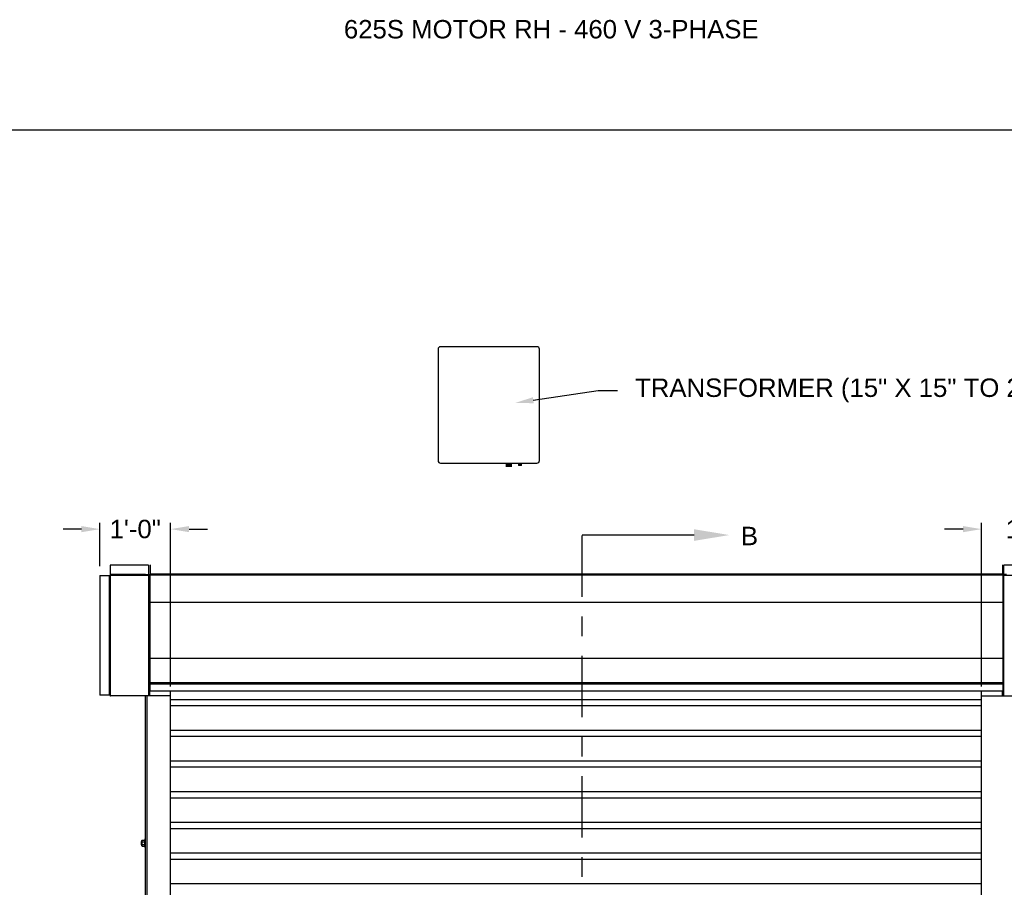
# Model space of a CAD drawing. Header units: inches. Extents: x 170 to 312, y 215 to 248.
# Tile 763 of 987: x 274.91 to 279.92, y 243.33 to 247.74. Entities that reach past the tile are written whole.
import ezdxf
from ezdxf import colors
from ezdxf.entities.mleader import LeaderData, LeaderLine
from ezdxf.math import Vec2, Vec3

# ---------------------------------------------------------------- set-up
doc = ezdxf.new("R2010")
doc.units = ezdxf.units.IN
doc.header["$LTSCALE"] = 0.25
doc.header["$MEASUREMENT"] = 0
doc.linetypes.add('CENTER', pattern=[2, 1.25, -0.25, 0.25, -0.25])
for name, color, linetype in [('460V 3-PHASE 60HZ (456-495V RANGE)', 7, 'Continuous'), ('ANNOTATIONS', 1, 'Continuous'), ('MOTOR RH', 7, 'Continuous'), ('SECTION CUTS', 6, 'CENTER')]:
    doc.layers.add(name, color=color, linetype=linetype)
doc.styles.add('ARIAL', font='arial.ttf', dxfattribs={"height": 0.09375})
doc.styles.get("Standard").update_dxf_attribs({"font": 'romans.shx'})
doc.dimstyles.new('STANDARD$0', dxfattribs={"dimtxt": 0.09375, "dimasz": 0.09375, "dimexe": 0.03125, "dimexo": 0.046875, "dimgap": 0.09, "dimtad": 0, "dimtih": 1, "dimtoh": 1, "dimdec": 4, "dimzin": 0, "dimdsep": 46, "dimtxsty": 'ARIAL', "dimcen": 0.09, "dimadec": 0, "dimazin": 0, "dimtfac": 1, "dimtdec": 4, "dimtofl": 0, "dimtmove": 0, "dimatfit": 1, "dimfxl": 1, "dimtolj": 1, "dimtzin": 0, "dimarcsym": 0})

# ---------------------------------------------------------------- blocks, each defined once
blk = doc.blocks.new('*D75')
at = {"layer": 'ANNOTATIONS', "color": 0, "lineweight": -2, "transparency": 16777216}
for p, q in [((279.8072, 244.3469), (279.8072, 245.1801)), ((280.3132, 244.959), (280.3132, 245.1801)), ((279.7135, 245.1488), (279.6197, 245.1488)), ((280.4069, 245.1488), (280.5007, 245.1488))]:
    blk.add_line(p, q, dxfattribs=at)
at = {"layer": 'ANNOTATIONS', "color": 0, "transparency": 16777216}
for points in [[(279.7135, 245.1644), (279.7135, 245.1332), (279.8072, 245.1488)], [(280.4069, 245.1644), (280.4069, 245.1332), (280.3132, 245.1488)]]:
    blk.add_solid(points, dxfattribs=at)
at = {"layer": 'defpoints', "color": 0, "transparency": 16777216}
for p in [(280.3132, 245.1488), (280.3132, 244.9122), (279.8072, 244.3)]:
    blk.add_point(p, dxfattribs=at)
at = {"layer": 'ANNOTATIONS', "color": 0, "transparency": 16777216, "insert": (280.0602, 245.1488), "char_height": 0.09375, "attachment_point": 5, "style": 'ARIAL'}
blk.add_mtext('\\A1;1\'-6"', dxfattribs=at)
blk = doc.blocks.new('*D76')
at = {"layer": 'ANNOTATIONS', "color": 0, "lineweight": -2, "transparency": 16777216}
for p, q in [((275.3205, 244.9594), (275.3205, 245.1801)), ((275.6807, 244.3469), (275.6807, 245.1801)), ((275.2268, 245.1488), (275.133, 245.1488)), ((275.7745, 245.1488), (275.8682, 245.1488))]:
    blk.add_line(p, q, dxfattribs=at)
at = {"layer": 'ANNOTATIONS', "color": 0, "transparency": 16777216}
for points in [[(275.2268, 245.1644), (275.2268, 245.1332), (275.3205, 245.1488)], [(275.7745, 245.1644), (275.7745, 245.1332), (275.6807, 245.1488)]]:
    blk.add_solid(points, dxfattribs=at)
at = {"layer": 'defpoints', "color": 0, "transparency": 16777216}
for p in [(275.6807, 245.1488), (275.3205, 244.9125), (275.6807, 244.3)]:
    blk.add_point(p, dxfattribs=at)
at = {"layer": 'ANNOTATIONS', "color": 0, "transparency": 16777216, "insert": (275.5006, 245.1488), "char_height": 0.09375, "attachment_point": 5, "style": 'ARIAL'}
blk.add_mtext('\\A1;1\'-0"', dxfattribs=at)

msp = doc.modelspace()

# ---------------------------------------------------------------- linework, layer by layer
at = {"layer": '460V 3-PHASE 60HZ (456-495V RANGE)'}
for p, q in [((277.04161, 246.06503), (277.04161, 245.49744)), ((277.54502, 246.07751), (277.05409, 246.07751)), ((277.5575, 245.49744), (277.5575, 246.06503)), ((277.05409, 245.48496), (277.54502, 245.48496)), ((277.38751, 245.48496), (277.38751, 245.47583)), ((277.41612, 245.47583), (277.41612, 245.48496)), ((277.45083, 245.47949), (277.4505, 245.4793)), ((277.4505, 245.4793), (277.45083, 245.47911)), ((277.4505, 245.4793), (277.4658, 245.4793)), ((277.45083, 245.48496), (277.45083, 245.47949)), ((277.45083, 245.47949), (277.46547, 245.47949)), ((277.46547, 245.47949), (277.46547, 245.48496)), ((277.4658, 245.4793), (277.46547, 245.47949)), ((277.46547, 245.47911), (277.4658, 245.4793)), ((277.38751, 245.47583), (277.38718, 245.47564)), ((277.38718, 245.47564), (277.38751, 245.47545)), ((277.38718, 245.47564), (277.41646, 245.47564)), ((277.38751, 245.475), (277.38718, 245.47481)), ((277.38718, 245.47481), (277.38751, 245.47462)), ((277.38718, 245.47481), (277.41646, 245.47481)), ((277.38751, 245.47417), (277.38718, 245.47398)), ((277.38718, 245.47398), (277.38751, 245.47379)), ((277.38718, 245.47398), (277.41646, 245.47398)), ((277.38751, 245.47334), (277.38718, 245.47315)), ((277.38718, 245.47315), (277.38751, 245.47295)), ((277.38718, 245.47315), (277.41646, 245.47315)), ((277.38751, 245.47251), (277.38718, 245.47232)), ((277.38718, 245.47232), (277.38751, 245.47212)), ((277.38718, 245.47232), (277.41646, 245.47232)), ((277.38751, 245.47168), (277.38718, 245.47148)), ((277.38718, 245.47148), (277.38751, 245.47129)), ((277.38718, 245.47148), (277.41646, 245.47148)), ((277.38751, 245.47084), (277.38718, 245.47065)), ((277.38718, 245.47065), (277.38751, 245.47046)), ((277.38718, 245.47065), (277.41646, 245.47065)), ((277.38751, 245.47001), (277.38718, 245.46982)), ((277.38718, 245.46982), (277.38751, 245.46963)), ((277.38718, 245.46982), (277.41646, 245.46982)), ((277.41612, 245.47583), (277.38751, 245.47583)), ((277.38751, 245.47545), (277.38751, 245.475)), ((277.38751, 245.47545), (277.41612, 245.47545)), ((277.41612, 245.475), (277.38751, 245.475)), ((277.38751, 245.47462), (277.38751, 245.47417)), ((277.38751, 245.47462), (277.41612, 245.47462)), ((277.41612, 245.47417), (277.38751, 245.47417)), ((277.38751, 245.47379), (277.38751, 245.47334)), ((277.38751, 245.47379), (277.41612, 245.47379)), ((277.41612, 245.47334), (277.38751, 245.47334)), ((277.38751, 245.47295), (277.38751, 245.47251)), ((277.38751, 245.47295), (277.41612, 245.47295)), ((277.41612, 245.47251), (277.38751, 245.47251)), ((277.38751, 245.47212), (277.38751, 245.47168)), ((277.38751, 245.47212), (277.41612, 245.47212)), ((277.41612, 245.47168), (277.38751, 245.47168)), ((277.38751, 245.47129), (277.38751, 245.47084)), ((277.38751, 245.47129), (277.41612, 245.47129)), ((277.41612, 245.47084), (277.38751, 245.47084)), ((277.38751, 245.47046), (277.38751, 245.47001)), ((277.38751, 245.47046), (277.41612, 245.47046)), ((277.41612, 245.47001), (277.38751, 245.47001)), ((277.38751, 245.46963), (277.38751, 245.46732)), ((277.38751, 245.46963), (277.41612, 245.46963)), ((277.41612, 245.46732), (277.38751, 245.46732)), ((277.41646, 245.47564), (277.41612, 245.47583)), ((277.41612, 245.47545), (277.41646, 245.47564)), ((277.41612, 245.475), (277.41612, 245.47545)), ((277.41646, 245.47481), (277.41612, 245.475)), ((277.41612, 245.47462), (277.41646, 245.47481)), ((277.41612, 245.47417), (277.41612, 245.47462)), ((277.41646, 245.47398), (277.41612, 245.47417)), ((277.41612, 245.47379), (277.41646, 245.47398)), ((277.41612, 245.47334), (277.41612, 245.47379)), ((277.41646, 245.47315), (277.41612, 245.47334)), ((277.41612, 245.47295), (277.41646, 245.47315)), ((277.41612, 245.47251), (277.41612, 245.47295)), ((277.41646, 245.47232), (277.41612, 245.47251)), ((277.41612, 245.47212), (277.41646, 245.47232)), ((277.41612, 245.47168), (277.41612, 245.47212)), ((277.41646, 245.47148), (277.41612, 245.47168)), ((277.41612, 245.47129), (277.41646, 245.47148)), ((277.41612, 245.47084), (277.41612, 245.47129)), ((277.41646, 245.47065), (277.41612, 245.47084)), ((277.41612, 245.47046), (277.41646, 245.47065)), ((277.41612, 245.47001), (277.41612, 245.47046)), ((277.41646, 245.46982), (277.41612, 245.47001)), ((277.41612, 245.46963), (277.41646, 245.46982)), ((277.41612, 245.46732), (277.41612, 245.46963)), ((277.45083, 245.47883), (277.4505, 245.47864)), ((277.4505, 245.47864), (277.45083, 245.47844)), ((277.4505, 245.47864), (277.4658, 245.47864)), ((277.45083, 245.47816), (277.4505, 245.47797)), ((277.4505, 245.47797), (277.45083, 245.47778)), ((277.4505, 245.47797), (277.4658, 245.47797)), ((277.45083, 245.4775), (277.4505, 245.47731)), ((277.4505, 245.47731), (277.45083, 245.47711)), ((277.4505, 245.47731), (277.4658, 245.47731)), ((277.45083, 245.47683), (277.4505, 245.47664)), ((277.4505, 245.47664), (277.45083, 245.47645)), ((277.4505, 245.47664), (277.4658, 245.47664)), ((277.45083, 245.47617), (277.4505, 245.47598)), ((277.4505, 245.47598), (277.45083, 245.47578)), ((277.4505, 245.47598), (277.4658, 245.47598)), ((277.45083, 245.4755), (277.4505, 245.47531)), ((277.4505, 245.47531), (277.45083, 245.47512)), ((277.4505, 245.47531), (277.4658, 245.47531)), ((277.45083, 245.47484), (277.4505, 245.47464)), ((277.4505, 245.47464), (277.45083, 245.47445)), ((277.4505, 245.47464), (277.4658, 245.47464)), ((277.45083, 245.47911), (277.45083, 245.47883)), ((277.45083, 245.47911), (277.46547, 245.47911)), ((277.45083, 245.47883), (277.46547, 245.47883)), ((277.45083, 245.47844), (277.45083, 245.47816)), ((277.45083, 245.47844), (277.46547, 245.47844)), ((277.45083, 245.47816), (277.46547, 245.47816)), ((277.45083, 245.47778), (277.45083, 245.4775)), ((277.45083, 245.47778), (277.46547, 245.47778)), ((277.45083, 245.4775), (277.46547, 245.4775)), ((277.45083, 245.47711), (277.45083, 245.47683)), ((277.45083, 245.47711), (277.46547, 245.47711)), ((277.45083, 245.47683), (277.46547, 245.47683)), ((277.45083, 245.47645), (277.45083, 245.47617)), ((277.45083, 245.47645), (277.46547, 245.47645)), ((277.45083, 245.47617), (277.46547, 245.47617)), ((277.45083, 245.47578), (277.45083, 245.4755)), ((277.45083, 245.47578), (277.46547, 245.47578)), ((277.45083, 245.4755), (277.46547, 245.4755)), ((277.45083, 245.47512), (277.45083, 245.47484)), ((277.45083, 245.47512), (277.46547, 245.47512)), ((277.45083, 245.47484), (277.46547, 245.47484)), ((277.45083, 245.47445), (277.45083, 245.47298)), ((277.45083, 245.47445), (277.46547, 245.47445)), ((277.46547, 245.47298), (277.45083, 245.47298)), ((277.46547, 245.47883), (277.46547, 245.47911)), ((277.4658, 245.47864), (277.46547, 245.47883)), ((277.46547, 245.47844), (277.4658, 245.47864)), ((277.46547, 245.47816), (277.46547, 245.47844)), ((277.4658, 245.47797), (277.46547, 245.47816)), ((277.46547, 245.47778), (277.4658, 245.47797)), ((277.46547, 245.4775), (277.46547, 245.47778)), ((277.4658, 245.47731), (277.46547, 245.4775)), ((277.46547, 245.47711), (277.4658, 245.47731)), ((277.46547, 245.47683), (277.46547, 245.47711)), ((277.4658, 245.47664), (277.46547, 245.47683)), ((277.46547, 245.47645), (277.4658, 245.47664)), ((277.46547, 245.47617), (277.46547, 245.47645)), ((277.4658, 245.47598), (277.46547, 245.47617)), ((277.46547, 245.47578), (277.4658, 245.47598)), ((277.46547, 245.4755), (277.46547, 245.47578)), ((277.4658, 245.47531), (277.46547, 245.4755)), ((277.46547, 245.47512), (277.4658, 245.47531)), ((277.46547, 245.47484), (277.46547, 245.47512)), ((277.4658, 245.47464), (277.46547, 245.47484)), ((277.46547, 245.47445), (277.4658, 245.47464)), ((277.46547, 245.47298), (277.46547, 245.47445))]:
    msp.add_line(p, q, dxfattribs=at)
for centre, start, end in [((277.05409, 246.06503), 90, 180), ((277.54502, 246.06503), 0, 90), ((277.05409, 245.49744), 180, 270), ((277.54502, 245.49744), 270, 0)]:
    msp.add_arc(centre, 0.01248, start, end, dxfattribs=at)
at = {"layer": 'defpoints'}
msp.add_lwpolyline([(287.7119, 234.44685), (268.24203, 234.44685), (268.24203, 247.18196), (287.7119, 247.18196)], close=True, dxfattribs=at)
at = {"layer": 'MOTOR RH'}
for p, q in [((275.3738, 244.96582), (275.3738, 244.30293)), ((275.56776, 244.96582), (275.56776, 244.91812)), ((275.57625, 244.96661), (275.57625, 244.91812)), ((279.9159, 244.91812), (279.9159, 244.96661)), ((279.92016, 244.91812), (279.92016, 244.96582)), ((275.32051, 244.91253), (275.3738, 244.91253)), ((275.36846, 244.91253), (275.36846, 244.30293)), ((275.37167, 244.30293), (275.37167, 244.91253)), ((275.55282, 244.91787), (275.3738, 244.91787)), ((275.3738, 244.91466), (275.56776, 244.91466)), ((275.55282, 244.91466), (275.55282, 244.91812)), ((275.55282, 244.91812), (275.57625, 244.91812)), ((275.56135, 244.91466), (275.56135, 244.91812)), ((275.56776, 244.91466), (275.56776, 244.3)), ((275.56776, 244.91386), (275.57625, 244.91386)), ((279.9159, 244.91865), (275.57625, 244.91865)), ((279.9159, 244.91519), (275.57625, 244.91519)), ((275.57625, 244.32505), (275.57625, 244.91519)), ((279.9351, 244.91812), (279.9159, 244.91812)), ((279.9159, 244.91519), (279.9159, 244.32505)), ((279.9159, 244.91386), (279.92016, 244.91386)), ((279.92016, 244.29919), (279.92016, 244.91466)), ((279.92016, 244.91466), (280.25949, 244.91466)), ((279.9159, 244.7758), (275.57625, 244.7758)), ((279.9159, 244.48955), (275.57625, 244.48955)), ((275.56776, 244.3685), (275.57625, 244.3685)), ((275.57117, 244.31279), (275.57117, 244.35542)), ((275.57117, 244.34775), (275.57414, 244.34775)), ((275.57117, 244.33604), (275.57414, 244.33604)), ((275.57414, 244.3), (275.57414, 244.3685)), ((275.57625, 244.3664), (275.57414, 244.3664)), ((279.9159, 244.36687), (275.57625, 244.36687)), ((279.9159, 244.3685), (279.92016, 244.3685)), ((279.91675, 244.34874), (279.9159, 244.34874)), ((279.91675, 244.3431), (279.9159, 244.3431)), ((279.91675, 244.32846), (279.9159, 244.32846)), ((279.91675, 244.31279), (279.91675, 244.35542)), ((275.37379, 244.30293), (275.32051, 244.30293)), ((275.68071, 244.3), (275.37555, 244.3)), ((275.55282, 240.38253), (275.55282, 244.3)), ((275.56135, 240.38253), (275.56135, 244.3)), ((275.57117, 244.32239), (275.57414, 244.32239)), ((275.57117, 244.32045), (275.57414, 244.32045)), ((275.68071, 240.10529), (275.68071, 244.32505)), ((275.68071, 244.28138), (279.80721, 244.28138)), ((279.80721, 240.10529), (279.80721, 244.32505)), ((279.80721, 244.3), (279.92016, 244.3)), ((279.91378, 244.3), (279.91378, 244.32505)), ((279.91675, 244.31946), (279.91378, 244.31946)), ((279.92016, 244.29919), (280.25949, 244.29919)), ((275.68071, 244.25013), (279.80721, 244.25013)), ((275.68071, 244.12513), (279.80721, 244.12513)), ((275.68071, 244.09388), (279.80721, 244.09388)), ((275.68071, 243.96888), (279.80721, 243.96888)), ((275.68071, 243.93763), (279.80721, 243.93763)), ((275.68071, 243.81263), (279.80721, 243.81263)), ((275.68071, 243.78138), (279.80721, 243.78138)), ((275.68071, 243.65638), (279.80721, 243.65638)), ((275.68071, 243.62513), (279.80721, 243.62513)), ((275.53066, 243.55724), (275.53066, 243.54221)), ((275.53167, 243.55825), (275.53167, 243.5412)), ((275.53413, 243.56251), (275.53413, 243.53694)), ((275.53583, 243.56449), (275.5477, 243.56449)), ((275.53583, 243.55711), (275.5477, 243.55711)), ((275.53583, 243.54234), (275.5477, 243.54234)), ((275.53583, 243.53496), (275.5477, 243.53496)), ((275.54941, 243.57104), (275.54941, 243.52841)), ((275.54941, 243.55825), (275.54941, 243.5608)), ((275.68071, 243.50013), (279.80721, 243.50013)), ((275.68071, 243.46888), (279.80721, 243.46888)), ((275.68071, 243.34388), (279.80721, 243.34388))]:
    msp.add_line(p, q, dxfattribs=at)
for radius in [0.00213, 0.00133]:
    msp.add_arc((275.3738, 244.91253), radius, 90, 180, dxfattribs=at)
for points in [[(275.56776, 244.96582), (275.3738, 244.96582)], [(280.25949, 244.96582), (279.92016, 244.96582)], [(275.32051, 244.91253), (275.32051, 244.30293)], [(275.57117, 244.35542), (275.56776, 244.35542)], [(279.9159, 244.35929), (275.57625, 244.35929)], [(279.92016, 244.35542), (279.91675, 244.35542)], [(275.56776, 244.31279), (275.57117, 244.31279)], [(275.57625, 244.32505), (279.9159, 244.32505)], [(279.91675, 244.31279), (279.92016, 244.31279)], [(275.53167, 243.55825), (275.53066, 243.55724)], [(275.53066, 243.54221), (275.53167, 243.5412)], [(275.53413, 243.55825), (275.53167, 243.55825)], [(275.53167, 243.5412), (275.53413, 243.5412)], [(275.53583, 243.56449), (275.53413, 243.56251)], [(275.53413, 243.53694), (275.53583, 243.53496)], [(275.54941, 243.56251), (275.5477, 243.56449)], [(275.5477, 243.53496), (275.54941, 243.53694)], [(275.55282, 243.57104), (275.54941, 243.57104)], [(275.54941, 243.5412), (275.54941, 243.5412)], [(275.54941, 243.52841), (275.55282, 243.52841)]]:
    msp.add_open_spline(points, degree=1, dxfattribs=at)
for points, knots in [([(275.37167, 244.30293), (275.3717, 244.30258), (275.37178, 244.30187), (275.37235, 244.30095), (275.37319, 244.30029), (275.374, 244.30002), (275.37448, 244.3), (275.3746, 244.3)], [0, 0, 0, 0, 0.2297562, 0.4595704, 0.6893926, 0.919238, 1, 1, 1, 1]), ([(275.37555, 244.3), (275.37542, 244.30004), (275.37515, 244.30011), (275.37474, 244.30069), (275.37434, 244.30153), (275.37403, 244.30233), (275.37384, 244.30281), (275.3738, 244.30293)], [0, 0, 0, 0, 0.2297497, 0.4595675, 0.6893808, 0.9192412, 1, 1, 1, 1]), ([(275.53413, 243.5608), (275.53419, 243.56132), (275.53433, 243.56237), (275.53509, 243.56359), (275.53567, 243.56429), (275.53583, 243.56449)], [0, 0, 0, 0, 0.40629469, 0.8272685, 1, 1, 1, 1]), ([(275.53583, 243.55711), (275.53539, 243.55768), (275.53447, 243.55885), (275.53413, 243.56013), (275.53413, 243.56078), (275.53413, 243.5608)], [0, 0, 0, 0, 0.4843315, 0.9863252, 1, 1, 1, 1]), ([(275.53413, 243.54973), (275.53413, 243.54989), (275.53414, 243.551), (275.53442, 243.55307), (275.5351, 243.55535), (275.53565, 243.55667), (275.53583, 243.55711)], [0, 0, 0, 0, 0.0665352, 0.4352862, 0.8145477, 1, 1, 1, 1]), ([(275.53583, 243.54234), (275.53558, 243.54297), (275.53498, 243.54445), (275.53429, 243.54691), (275.53418, 243.54878), (275.53413, 243.54973)], [0, 0, 0, 0, 0.2654613, 0.6280785, 1, 1, 1, 1]), ([(275.53413, 243.53865), (275.53419, 243.53917), (275.53433, 243.54022), (275.53509, 243.54144), (275.53567, 243.54214), (275.53583, 243.54234)], [0, 0, 0, 0, 0.4062945, 0.8272686, 1, 1, 1, 1]), ([(275.53583, 243.53496), (275.53539, 243.53553), (275.53447, 243.5367), (275.53413, 243.53798), (275.53413, 243.53863), (275.53413, 243.53865)], [0, 0, 0, 0, 0.4843323, 0.9863252, 1, 1, 1, 1]), ([(275.54941, 243.5608), (275.54934, 243.56132), (275.54921, 243.56237), (275.54844, 243.56359), (275.54787, 243.56429), (275.5477, 243.56449)], [0, 0, 0, 0, 0.4062869, 0.82727, 1, 1, 1, 1]), ([(275.5477, 243.55711), (275.54815, 243.55768), (275.54906, 243.55885), (275.5494, 243.56013), (275.54941, 243.56078), (275.54941, 243.5608)], [0, 0, 0, 0, 0.4843418, 0.9863253, 1, 1, 1, 1]), ([(275.54941, 243.54973), (275.5494, 243.54989), (275.54939, 243.551), (275.54911, 243.55307), (275.54843, 243.55535), (275.54788, 243.55667), (275.5477, 243.55711)], [0, 0, 0, 0, 0.0665352, 0.4352862, 0.8145477, 1, 1, 1, 1]), ([(275.5477, 243.54234), (275.54795, 243.54297), (275.54855, 243.54445), (275.54925, 243.54691), (275.54935, 243.54878), (275.54941, 243.54973)], [0, 0, 0, 0, 0.2654595, 0.6280849, 1, 1, 1, 1]), ([(275.54941, 243.53865), (275.54934, 243.53917), (275.54921, 243.54022), (275.54844, 243.54144), (275.54787, 243.54214), (275.5477, 243.54234)], [0, 0, 0, 0, 0.40628648, 0.82726969, 1, 1, 1, 1]), ([(275.5477, 243.53496), (275.54815, 243.53553), (275.54906, 243.5367), (275.5494, 243.53798), (275.54941, 243.53863), (275.54941, 243.53865)], [0, 0, 0, 0, 0.4843415, 0.9863242, 1, 1, 1, 1])]:
    msp.add_open_spline(points, degree=3, knots=knots, dxfattribs=at)
at = {"layer": 'SECTION CUTS'}
msp.add_line((277.77492, 239.90334), (277.77492, 245.11861), dxfattribs=at)

# ---------------------------------------------------------------- texts
at = {"layer": 'ANNOTATIONS', "insert": (276.56248, 247.74099), "char_height": 0.09375, "width": 4.6220629, "attachment_point": 1, "line_spacing_factor": 0.86134, "style": 'ARIAL'}
msp.add_mtext('625S MOTOR RH - 460 V 3-PHASE', dxfattribs=at)
at = {"layer": 'SECTION CUTS', "style": 'ARIAL'}
msp.add_text('B', height=0.09375, dxfattribs=at).set_placement((278.58295, 245.06692))

# ---------------------------------------------------------------- dimensions: what is measured, and where the dimension line sits
at = {"layer": 'ANNOTATIONS'}
for base, p1, p2, text, picture, middle in [((275.68071, 245.14882), (275.32051, 244.91253), (275.68071, 244.3), '1\'-0"', '*D76', (275.50061, 245.14882)), ((280.31315, 245.14882), (279.80721, 244.3), (280.31315, 244.91215), '1\'-6"', '*D75', (280.06018, 245.14882))]:
    dim = msp.add_linear_dim(base=base, p1=p1, p2=p2, text=text, dimstyle='STANDARD$0', dxfattribs=at)
    dim.commit()
    dim.dimension.update_dxf_attribs({"geometry": picture, "text_midpoint": middle, "dimtype": 160})

# ---------------------------------------------------------------- leaders
ml = msp.add_multileader_mtext('Standard', dxfattribs=at)
ml.set_content('TRANSFORMER (15" X 15" TO 20" X 15")', color=256, style='ARIAL')
ml.set_leader_properties()
ml.build(insert=Vec2(0, 0))
ml.multileader.update_dxf_attribs({"dogleg_length": 0.36, "arrow_head_size": 0.09375})
ctx = ml.context
ctx.base_point, ctx.char_height, ctx.arrow_head_size, ctx.landing_gap_size, ctx.plane_origin = Vec3(277.95426, 245.85493), 0.09375, 0.09375, 0.09, Vec3(277.16923, 245.4217)
notes = []
notes.append((ctx, [(0, (1, 1, 0), (277.85631, 245.85493), (1, 0), 0.09796, [(0, [(277.43361, 245.79105)], 0, [])])]))
ctx.mtext.insert, ctx.mtext.flow_direction = Vec3(278.04426, 245.91559), 5
at = {"layer": 'SECTION CUTS'}
ml = msp.add_multileader_mtext('Standard', dxfattribs=at)
ml.set_content('', color=256)
ml.set_leader_properties()
ml.build(insert=Vec2(0, 0))
ml.multileader.update_dxf_attribs({"dogleg_length": 0, "arrow_head_size": 0.18})
ctx = ml.context
ctx.base_point, ctx.char_height, ctx.arrow_head_size, ctx.landing_gap_size, ctx.plane_origin, ctx.plane_x_axis, ctx.plane_y_axis = Vec3(277.77492, 245.11861), 0.18, 0.18, 0, Vec3(278.52444, 245.11861), Vec3(0, 1), Vec3(-1, 0)
notes.append((ctx, [(0, (1, 1, 0), (277.77492, 245.11861), (1, 0), 0, [(0, [(278.52444, 245.11861)], 0, [])])]))
ctx.mtext.insert, ctx.mtext.text_direction, ctx.mtext.rotation, ctx.mtext.flow_direction = Vec3(277.68492, 245.11861), Vec3(0, 1), 1.5707963, 5
for ctx, leaders in notes:
    for number, flags, end, landing, length, lines in leaders:
        leader = LeaderData()
        leader.index, (leader.has_last_leader_line, leader.has_dogleg_vector, leader.attachment_direction) = number, flags
        leader.last_leader_point, leader.dogleg_vector, leader.dogleg_length = Vec3(end), Vec3(landing), length
        for number, points, colour, breaks in lines:
            line = LeaderLine()
            line.index, line.vertices, line.color, line.breaks = number, Vec3.list(points), colors.encode_raw_color(colour), breaks
            leader.lines.append(line)
        ctx.leaders.append(leader)

doc.saveas('drawing.dxf')
